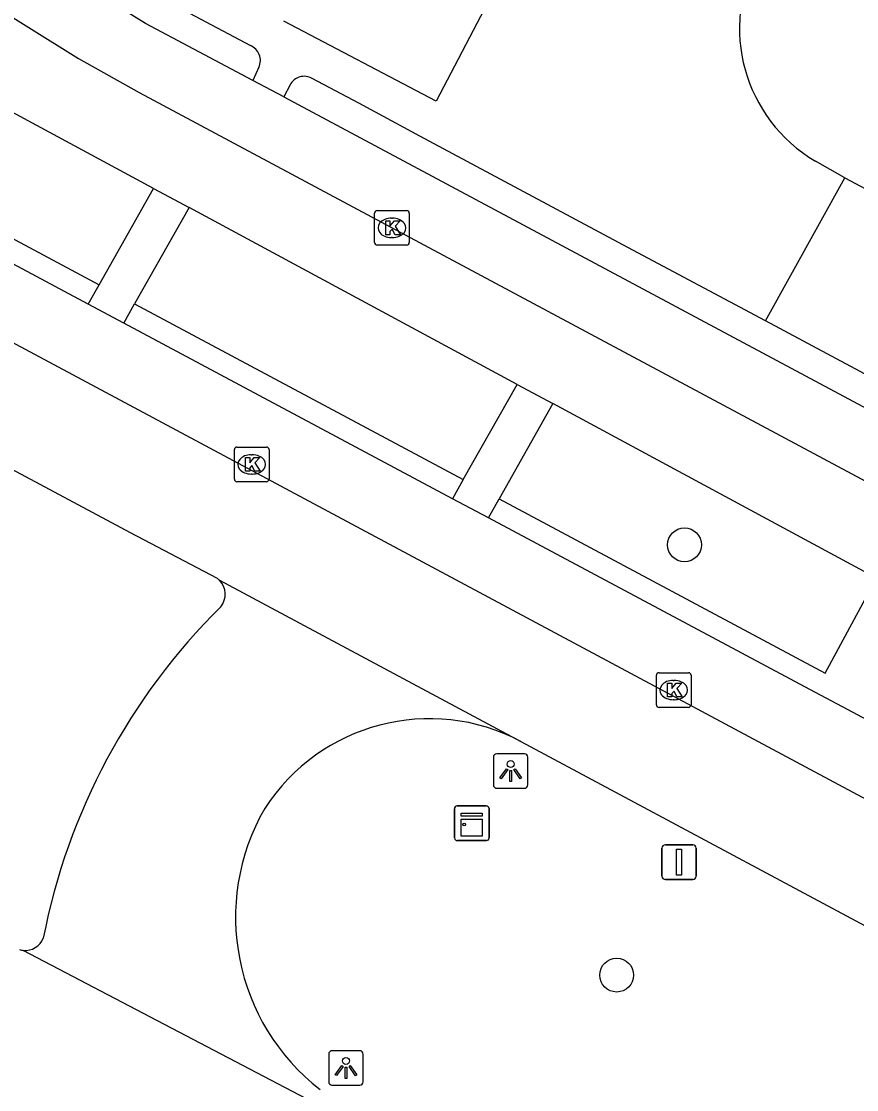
# Model space of a CAD drawing. Extents: x 159489 to 160304, y 383826 to 384530.
# Drawn here: x 159825.86 to 159850, y 383971.94 to 384002.82 of the extents above; entities that cross this region are included whole.
import ezdxf

# ---------------------------------------------------------------- set-up
doc = ezdxf.new("R2010")
doc.units = 0
for name, color, linetype in [('IMGEO_Boom', 7, 'Continuous'), ('IMGEO_Fietspad_gesloten', 7, 'Continuous'), ('IMGEO_Kast', 7, 'Continuous'), ('IMGEO_Kolk', 7, 'Continuous'), ('IMGEO_Lichtpunt', 7, 'Continuous'), ('IMGEO_Rijbaan_lokaal_gesloten', 7, 'Continuous'), ('IMGEO_Rijbaan_lokaal_open', 7, 'Continuous'), ('IMGEO_Verkeersbordpaal', 7, 'Continuous'), ('IMGEO_Voetpad_open', 7, 'Continuous')]:
    doc.layers.add(name, color=color, linetype=linetype)

msp = doc.modelspace()

# ---------------------------------------------------------------- linework, layer by layer
at = {"layer": 'IMGEO_Boom'}
for centre in [(159845.023, 383987.691), (159843.063, 383975.254)]:
    msp.add_circle(centre, 0.489, dxfattribs=at)
at = {"layer": 'IMGEO_Fietspad_gesloten'}
for points in [[(159810.974, 384011.376), (159812.526, 384010.519), (159814.236, 384009.579), (159815.453, 384008.909), (159820.478, 384006.14), (159827.511, 384001.747), (159829.267, 384000.762), (159914.789, 383954.987)], [(159829.683, 383997.995), (159822.806, 384001.705), (159821.912, 384002.251)], [(159829.683, 383997.995), (159830.705, 383997.444)], [(159840.185, 383992.33), (159830.705, 383997.444)], [(159840.185, 383992.33), (159841.218, 383991.773)], [(159850.571, 383986.729), (159841.218, 383991.773)]]:
    msp.add_lwpolyline(points, dxfattribs=at)
at = {"layer": 'IMGEO_Kast'}
for p, q in [((159838.376, 383979.217), (159838.376, 383980.058)), ((159838.376, 383980.058), (159838.376, 383979.217)), ((159838.451, 383980.142), (159839.292, 383980.142)), ((159839.292, 383980.142), (159838.451, 383980.142)), ((159839.376, 383980.067), (159839.376, 383979.226)), ((159839.376, 383979.226), (159839.376, 383980.067)), ((159839.301, 383979.142), (159838.46, 383979.142)), ((159838.46, 383979.142), (159839.301, 383979.142))]:
    msp.add_line(p, q, dxfattribs=at)
for points in [[(159838.571, 383979.932), (159839.171, 383979.932), (159839.171, 383979.847), (159838.571, 383979.847), (159838.571, 383979.932)], [(159838.571, 383979.757), (159839.171, 383979.757), (159839.171, 383979.268), (159838.571, 383979.268), (159838.571, 383979.757)]]:
    msp.add_lwpolyline(points, dxfattribs=at)
msp.add_circle((159838.655, 383979.606), 0.0377, dxfattribs=at)
for centre, start, end in [((159838.454, 383980.064), 92.4484, 184.2845), ((159838.454, 383980.064), 92.4484, 184.2845), ((159839.298, 383980.064), 2.4484, 94.2845), ((159839.298, 383980.064), 2.4484, 94.2845), ((159838.454, 383979.22), 182.4484, 274.2845), ((159838.454, 383979.22), 182.4484, 274.2845), ((159839.298, 383979.22), 272.4484, 4.2845), ((159839.298, 383979.22), 272.4484, 4.2845)]:
    msp.add_arc(centre, 0.0779, start, end, dxfattribs=at)
at = {"layer": 'IMGEO_Kolk'}
for p, q in [((159836.068, 383996.427), (159836.068, 383997.279)), ((159836.143, 383997.353), (159836.995, 383997.353)), ((159837.069, 383997.279), (159837.069, 383996.427)), ((159836.556, 383997.133), (159836.581, 383997.133)), ((159836.579, 383996.573), (159836.554, 383996.573)), ((159836.995, 383996.353), (159836.143, 383996.353)), ((159832.016, 383989.59), (159832.016, 383990.442)), ((159832.091, 383990.516), (159832.943, 383990.516)), ((159833.017, 383990.442), (159833.017, 383989.59)), ((159832.504, 383990.296), (159832.529, 383990.296)), ((159832.943, 383989.516), (159832.091, 383989.516)), ((159832.527, 383989.736), (159832.502, 383989.736)), ((159844.211, 383983.067), (159844.211, 383983.919)), ((159844.286, 383983.993), (159845.138, 383983.993)), ((159845.212, 383983.919), (159845.212, 383983.067)), ((159844.699, 383983.773), (159844.724, 383983.773)), ((159845.138, 383982.993), (159844.286, 383982.993)), ((159844.722, 383983.213), (159844.697, 383983.213))]:
    msp.add_line(p, q, dxfattribs=at)
for points in [[(159836.068, 383996.427), (159836.068, 383997.279)], [(159836.143, 383997.353), (159836.995, 383997.353)], [(159837.069, 383997.279), (159837.069, 383996.427)], [(159836.389, 383997.053), (159836.512, 383997.053), (159836.512, 383996.902), (159836.642, 383997.053), (159836.806, 383997.053), (159836.66, 383996.902), (159836.813, 383996.653), (159836.661, 383996.653), (159836.576, 383996.817), (159836.512, 383996.75), (159836.512, 383996.653), (159836.389, 383996.653), (159836.389, 383997.053)], [(159836.995, 383996.353), (159836.143, 383996.353)], [(159832.016, 383989.59), (159832.016, 383990.442)], [(159832.091, 383990.516), (159832.943, 383990.516)], [(159833.017, 383990.442), (159833.017, 383989.59)], [(159832.337, 383990.216), (159832.46, 383990.216), (159832.46, 383990.065), (159832.59, 383990.216), (159832.754, 383990.216), (159832.608, 383990.065), (159832.761, 383989.816), (159832.609, 383989.816), (159832.524, 383989.98), (159832.46, 383989.913), (159832.46, 383989.816), (159832.337, 383989.816), (159832.337, 383990.216)], [(159832.943, 383989.516), (159832.091, 383989.516)], [(159844.211, 383983.067), (159844.211, 383983.919)], [(159844.286, 383983.993), (159845.138, 383983.993)], [(159845.212, 383983.919), (159845.212, 383983.067)], [(159844.532, 383983.693), (159844.655, 383983.693), (159844.655, 383983.542), (159844.785, 383983.693), (159844.949, 383983.693), (159844.803, 383983.542), (159844.956, 383983.293), (159844.804, 383983.293), (159844.719, 383983.457), (159844.655, 383983.39), (159844.655, 383983.293), (159844.532, 383983.293), (159844.532, 383983.693)], [(159845.138, 383982.993), (159844.286, 383982.993)]]:
    msp.add_lwpolyline(points, dxfattribs=at)
for centre, start, end in [((159836.145, 383997.277), 91.552, 178.448), ((159836.145, 383997.277), 91.552, 178.448), ((159836.993, 383997.277), 1.552, 88.448), ((159836.993, 383997.277), 1.552, 88.448), ((159836.145, 383996.429), 181.552, 268.448), ((159836.145, 383996.429), 181.552, 268.448), ((159836.993, 383996.429), 271.552, 358.448), ((159836.993, 383996.429), 271.552, 358.448), ((159832.093, 383990.44), 91.552, 178.448), ((159832.093, 383990.44), 91.552, 178.448), ((159832.941, 383990.44), 1.552, 88.448), ((159832.941, 383990.44), 1.552, 88.448), ((159832.093, 383989.592), 181.552, 268.448), ((159832.093, 383989.592), 181.552, 268.448), ((159832.941, 383989.592), 271.552, 358.448), ((159832.941, 383989.592), 271.552, 358.448), ((159844.288, 383983.917), 91.552, 178.448), ((159844.288, 383983.917), 91.552, 178.448), ((159845.136, 383983.917), 1.552, 88.448), ((159845.136, 383983.917), 1.552, 88.448), ((159844.288, 383983.069), 181.552, 268.448), ((159844.288, 383983.069), 181.552, 268.448), ((159845.136, 383983.069), 271.552, 358.448), ((159845.136, 383983.069), 271.552, 358.448)]:
    msp.add_arc(centre, 0.0765, start, end, dxfattribs=at)
for centre, major_axis, ratio, start_param, end_param in [((159836.555, 383996.853), (-0.387, 0.002), 0.722429, 4.712389, 7.853982), ((159836.58, 383996.853), (-0.39, 0.002), 0.717154, 1.570796, 4.712389), ((159832.503, 383990.016), (-0.387, 0.002), 0.722429, 4.712389, 7.853982), ((159832.528, 383990.016), (-0.39, 0.002), 0.717154, 1.570796, 4.712389), ((159844.698, 383983.493), (-0.387, 0.002), 0.722429, 4.712389, 7.853982), ((159844.723, 383983.493), (-0.39, 0.002), 0.717154, 1.570796, 4.712389)]:
    msp.add_ellipse(centre, major_axis=major_axis, ratio=ratio, start_param=start_param, end_param=end_param, dxfattribs=at)
at = {"layer": 'IMGEO_Lichtpunt'}
for p, q in [((159839.501, 383981.556), (159839.501, 383980.749)), ((159839.501, 383981.556), (159839.501, 383980.749)), ((159840.403, 383981.651), (159839.595, 383981.651)), ((159840.403, 383981.651), (159839.595, 383981.651)), ((159840.497, 383980.749), (159840.497, 383981.556)), ((159840.497, 383980.749), (159840.497, 383981.556)), ((159839.595, 383980.655), (159840.403, 383980.655)), ((159839.595, 383980.655), (159840.403, 383980.655)), ((159835.644, 383973.068), (159834.836, 383973.068)), ((159835.644, 383973.068), (159834.836, 383973.068)), ((159834.742, 383972.973), (159834.742, 383972.166)), ((159834.742, 383972.973), (159834.742, 383972.166)), ((159835.738, 383972.166), (159835.738, 383972.973)), ((159835.738, 383972.166), (159835.738, 383972.973)), ((159834.836, 383972.072), (159835.644, 383972.072)), ((159834.836, 383972.072), (159835.644, 383972.072))]:
    msp.add_line(p, q, dxfattribs=at)
for points in [[(159839.875, 383981.22), (159839.914, 383981.192), (159839.726, 383980.93), (159839.688, 383980.957), (159839.875, 383981.22)], [(159839.977, 383981.172), (159840.024, 383981.172), (159840.024, 383980.85), (159839.977, 383980.85), (159839.977, 383981.172)], [(159840.087, 383981.192), (159840.125, 383981.219), (159840.312, 383980.957), (159840.273, 383980.929), (159840.087, 383981.192)], [(159835.116, 383972.637), (159835.155, 383972.609), (159834.967, 383972.347), (159834.929, 383972.374), (159835.116, 383972.637)], [(159835.218, 383972.589), (159835.265, 383972.589), (159835.265, 383972.267), (159835.218, 383972.267), (159835.218, 383972.589)], [(159835.328, 383972.609), (159835.366, 383972.636), (159835.553, 383972.374), (159835.514, 383972.346), (159835.328, 383972.609)]]:
    msp.add_lwpolyline(points, dxfattribs=at)
for centre in [(159840, 383981.354), (159835.241, 383972.771)]:
    msp.add_circle(centre, 0.0994, dxfattribs=at)
for centre, start, end in [((159839.595, 383981.556), 90, 180), ((159839.595, 383981.556), 90, 180), ((159840.403, 383981.556), 0, 90), ((159840.403, 383981.556), 0, 90), ((159839.595, 383980.749), 180, 270), ((159839.595, 383980.749), 180, 270), ((159840.403, 383980.749), 270, 0), ((159840.403, 383980.749), 270, 360), ((159834.836, 383972.973), 90, 180), ((159834.836, 383972.973), 90, 180), ((159835.644, 383972.973), 0, 90), ((159835.644, 383972.973), 0, 90), ((159834.836, 383972.166), 180, 270), ((159834.836, 383972.166), 180, 270), ((159835.644, 383972.166), 270, 0), ((159835.644, 383972.166), 270, 360)]:
    msp.add_arc(centre, 0.0946, start, end, dxfattribs=at)
at = {"layer": 'IMGEO_Rijbaan_lokaal_gesloten'}
for points in [[(159888.304, 383959.967), (159818.858, 383997.143)], [(159817.15, 383994.385), (159829.147, 383987.972), (159829.21, 383987.938), (159831.517, 383986.727)], [(159831.585, 383986.668), (159840.297, 383982.009)], [(159840.297, 383982.009), (159884.338, 383958.42), (159887.722, 383956.4), (159898.39, 383949.315)], [(159837.777, 383969.747), (159825.915, 383975.968)]]:
    msp.add_lwpolyline(points, dxfattribs=at)
for centre, radius, start, end in [((159831.18, 383986.27), 0.567, 44.5033, 53.6038), ((159831.176, 383986.262), 0.576, 321.0394, 44.7747), ((159844.543, 383972.82), 18.385, 134.6465, 169.0256), ((159837.653, 383976.998), 5.666, 62.1871, 147.1384), ((159838.344, 383976.923), 6.294, 149.9774, 232.2925), ((159825.969, 383976.532), 0.567, 264.4995, 338.0074), ((159825.975, 383976.57), 0.605, 253.835, 264.3549)]:
    msp.add_arc(centre, radius, start, end, dxfattribs=at)
at = {"layer": 'IMGEO_Rijbaan_lokaal_open'}
for points in [[(159849.589, 384022.955), (159837.85, 384000.518), (159833.446, 384002.823)], [(159820.795, 384009.203), (159827.743, 384004.781), (159829.246, 384003.895), (159829.923, 384003.496), (159832.481, 384002.124)], [(159832.726, 384001.494), (159832.553, 384001.116)], [(159847.363, 383994.162), (159843.388, 383996.29), (159837.377, 383999.508), (159836.092, 384000.196), (159835.61, 384000.454), (159834.265, 384001.174)], [(159833.449, 384000.644), (159832.553, 384001.116)], [(159833.623, 384000.986), (159833.449, 384000.644)], [(159849.659, 383998.303), (159848.803, 383998.781)], [(159847.363, 383994.162), (159849.659, 383998.303)], [(159849.659, 383998.303), (159861.206, 383992.151)], [(159910.232, 383960.503), (159906.502, 383962.5), (159847.363, 383994.162)]]:
    msp.add_lwpolyline(points, dxfattribs=at)
for centre, radius, start, end in [((159851.073, 384002.623), 4.462, 151.4865, 239.4211), ((159832.292, 384001.688), 0.475, 335.9478, 66.5532), ((159834.035, 384000.769), 0.465, 60.3852, 152.2585)]:
    msp.add_arc(centre, radius, start, end, dxfattribs=at)
at = {"layer": 'IMGEO_Verkeersbordpaal'}
for p, q in [((159844.469, 383979.018), (159845.259, 383979.018)), ((159845.259, 383979.018), (159844.469, 383979.018)), ((159844.369, 383978.118), (159844.369, 383978.918)), ((159844.369, 383978.918), (159844.369, 383978.118)), ((159845.359, 383978.918), (159845.359, 383978.118)), ((159845.359, 383978.118), (159845.359, 383978.918)), ((159845.259, 383978.018), (159844.469, 383978.018)), ((159844.469, 383978.018), (159845.259, 383978.018))]:
    msp.add_line(p, q, dxfattribs=at)
msp.add_lwpolyline([(159844.789, 383978.893), (159844.939, 383978.893), (159844.939, 383978.143), (159844.789, 383978.143), (159844.789, 383978.893)], dxfattribs=at)
for centre, start, end in [((159844.469, 383978.918), 90, 180), ((159844.469, 383978.918), 90, 180), ((159845.259, 383978.918), 0, 90), ((159845.259, 383978.918), 360, 90), ((159844.469, 383978.118), 180, 270), ((159844.469, 383978.118), 180, 270), ((159845.259, 383978.118), 270, 0), ((159845.259, 383978.118), 270, 0)]:
    msp.add_arc(centre, 0.1, start, end, dxfattribs=at)
at = {"layer": 'IMGEO_Voetpad_open'}
for points in [[(159832.553, 384001.116), (159829.447, 384002.76), (159821.93, 384007.409), (159820.356, 384008.411)], [(159833.449, 384000.644), (159914.348, 383957.355)], [(159822.471, 383997.491), (159822.833, 383998.026), (159828.108, 383995.204)], [(159828.108, 383995.204), (159829.683, 383997.995)], [(159827.794, 383994.648), (159822.471, 383997.491)], [(159830.705, 383997.444), (159829.131, 383994.657)], [(159827.794, 383994.648), (159828.108, 383995.204)], [(159828.817, 383994.101), (159827.794, 383994.648)], [(159828.817, 383994.101), (159829.131, 383994.657)], [(159829.131, 383994.657), (159838.631, 383989.576)], [(159838.32, 383989.025), (159828.817, 383994.101)], [(159838.631, 383989.576), (159840.185, 383992.33)], [(159841.218, 383991.773), (159839.666, 383989.023)], [(159838.631, 383989.576), (159838.32, 383989.025)], [(159839.355, 383988.472), (159838.32, 383989.025)], [(159839.355, 383988.472), (159839.666, 383989.023)], [(159839.666, 383989.023), (159849.088, 383983.983), (159850.571, 383986.729)], [(159886.391, 383963.306), (159881.461, 383965.945), (159880.517, 383966.45), (159870.915, 383971.59), (159869.982, 383972.089), (159860.361, 383977.239), (159859.412, 383977.747), (159849.749, 383982.919), (159848.79, 383983.432), (159839.355, 383988.472)]]:
    msp.add_lwpolyline(points, dxfattribs=at)

doc.saveas('drawing.dxf')
